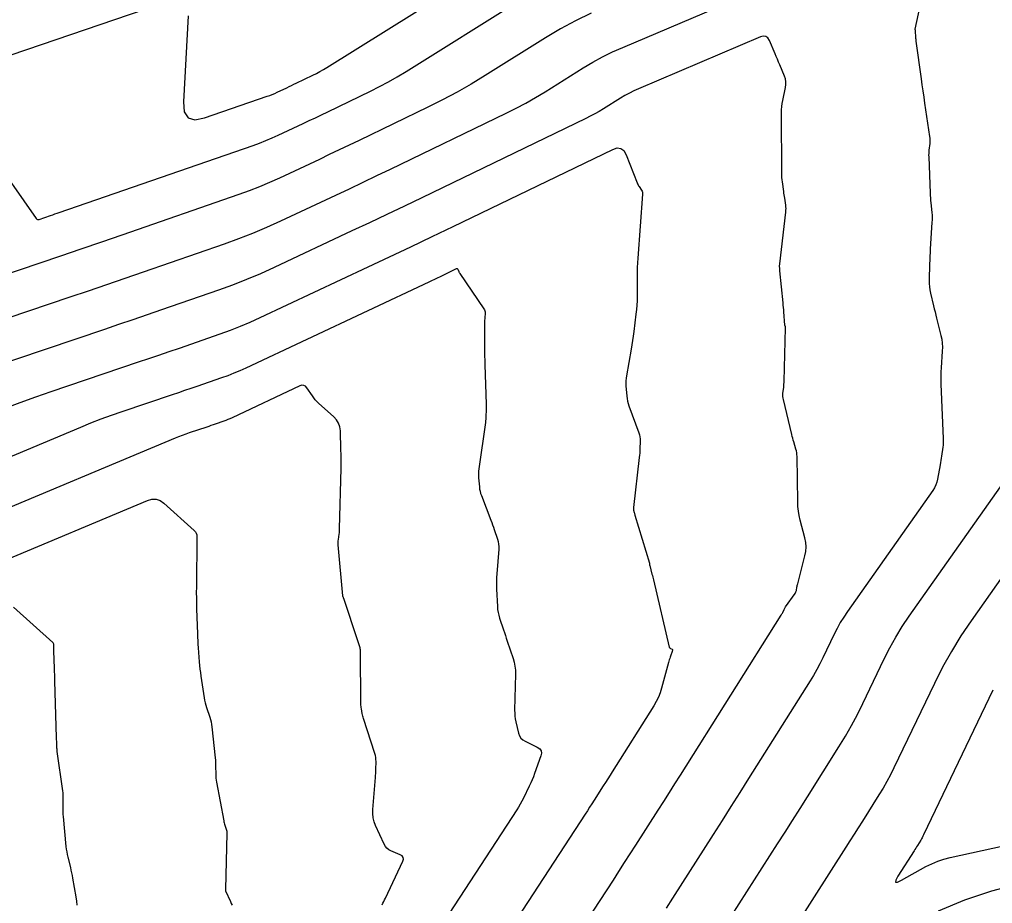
# Model space of a CAD drawing. Extents: x 1354696 to 1366163, y 660729 to 670380.
# Drawn here: x 1360397.3 to 1360451.9, y 664218.3 to 664267.9 of the extents above; entities that cross this region are included whole.
import ezdxf

# ---------------------------------------------------------------- set-up
doc = ezdxf.new("R2010")
doc.units = 0
doc.layers.add('R_Contours', color=7, linetype='Continuous')

msp = doc.modelspace()

# ---------------------------------------------------------------- linework, layer by layer
at = {"layer": 'R_Contours'}
for points in [[(1360388.496, 664248.402), (1360400.165, 664252.335), (1360401.194, 664252.683), (1360402.221, 664253.033), (1360403.248, 664253.385), (1360404.275, 664253.739), (1360408.822, 664255.313), (1360409.622, 664255.602), (1360410.414, 664255.912), (1360411.197, 664256.242), (1360411.971, 664256.594), (1360415.052, 664258.041), (1360415.821, 664258.404), (1360416.59, 664258.769), (1360417.358, 664259.136), (1360418.125, 664259.505), (1360424.608, 664262.635), (1360425.169, 664262.915), (1360425.722, 664263.211), (1360426.266, 664263.521), (1360426.803, 664263.846), (1360428.932, 664265.176), (1360429.47, 664265.497), (1360430.02, 664265.797), (1360430.58, 664266.076), (1360431.152, 664266.333), (1360442.911, 664271.339)], [(1360406.771, 664268.11), (1360406.51, 664263.275), (1360406.558, 664262.717), (1360406.772, 664262.382), (1360407.154, 664262.268), (1360407.703, 664262.376), (1360411.216, 664263.592), (1360411.356, 664263.642), (1360411.494, 664263.697), (1360411.631, 664263.754), (1360411.767, 664263.816), (1360412.306, 664264.069), (1360412.44, 664264.133), (1360412.575, 664264.197), (1360412.709, 664264.261), (1360412.843, 664264.325), (1360413.775, 664264.775), (1360413.974, 664264.875), (1360414.17, 664264.979), (1360414.362, 664265.089), (1360414.552, 664265.204), (1360424.544, 664271.444)], [(1360448.066, 664269.78), (1360447.533, 664267.349), (1360447.533, 664267.345), (1360447.533, 664267.341), (1360447.534, 664267.336), (1360447.536, 664267.332), (1360447.545, 664267.316), (1360447.546, 664267.312), (1360447.548, 664267.308), (1360447.549, 664267.304), (1360447.549, 664267.299), (1360447.55, 664267.264), (1360447.55, 664267.249), (1360447.551, 664267.235), (1360447.577, 664266.911), (1360447.582, 664266.855), (1360447.588, 664266.798), (1360447.594, 664266.742), (1360447.601, 664266.686), (1360447.89, 664264.576), (1360447.937, 664264.232), (1360447.986, 664263.888), (1360448.036, 664263.544), (1360448.087, 664263.201), (1360448.367, 664261.328), (1360448.378, 664261.234), (1360448.383, 664261.139), (1360448.381, 664261.044), (1360448.373, 664260.949), (1360448.328, 664260.57), (1360448.319, 664260.475), (1360448.314, 664260.38), (1360448.312, 664260.285), (1360448.314, 664260.189), (1360448.395, 664258.161), (1360448.402, 664258.023), (1360448.41, 664257.886), (1360448.421, 664257.748), (1360448.434, 664257.611), (1360448.489, 664257.063), (1360448.5, 664256.926), (1360448.505, 664256.788), (1360448.505, 664256.651), (1360448.499, 664256.514), (1360448.406, 664255.039), (1360448.394, 664254.826), (1360448.384, 664254.612), (1360448.375, 664254.398), (1360448.368, 664254.185), (1360448.343, 664253.265), (1360448.343, 664253.084), (1360448.356, 664252.905), (1360448.38, 664252.726), (1360448.417, 664252.549), (1360448.584, 664251.842), (1360448.627, 664251.665), (1360448.669, 664251.489), (1360448.713, 664251.313), (1360448.757, 664251.136), (1360449, 664250.174), (1360449.047, 664249.955), (1360449.075, 664249.733), (1360449.085, 664249.51), (1360449.077, 664249.286), (1360449.008, 664248.354), (1360448.995, 664248.124), (1360448.988, 664247.893), (1360448.988, 664247.663), (1360448.994, 664247.432), (1360449.127, 664244.393), (1360449.13, 664244.268), (1360449.127, 664244.145), (1360449.118, 664244.021), (1360449.103, 664243.898), (1360449.032, 664243.405), (1360449.014, 664243.282), (1360448.995, 664243.159), (1360448.975, 664243.036), (1360448.955, 664242.914), (1360448.817, 664242.117), (1360448.778, 664241.947), (1360448.721, 664241.784), (1360448.646, 664241.629), (1360448.554, 664241.481), (1360443.755, 664234.68), (1360443.549, 664234.375), (1360443.356, 664234.062), (1360443.177, 664233.741), (1360443.011, 664233.412), (1360442.373, 664232.081), (1360442.209, 664231.751), (1360442.036, 664231.426), (1360441.853, 664231.106), (1360441.661, 664230.792), (1360438.214, 664225.318), (1360437.719, 664224.533), (1360437.222, 664223.749), (1360436.724, 664222.965), (1360436.225, 664222.182), (1360433.938, 664218.601), (1360433.582, 664218.044)], [(1360395.186, 664265.35), (1360406.012, 664269.048)], [(1360395.605, 664260.512), (1360398.26, 664256.737), (1360398.292, 664256.703), (1360398.328, 664256.683), (1360398.369, 664256.677), (1360398.415, 664256.686), (1360399.059, 664256.903), (1360399.183, 664256.945), (1360399.306, 664256.987), (1360399.429, 664257.029), (1360399.552, 664257.072), (1360410.418, 664260.832), (1360410.778, 664260.962), (1360411.134, 664261.102), (1360411.486, 664261.25), (1360411.835, 664261.408), (1360413.221, 664262.06), (1360413.567, 664262.223), (1360413.913, 664262.387), (1360414.259, 664262.553), (1360414.604, 664262.719), (1360417.001, 664263.876), (1360417.512, 664264.131), (1360418.015, 664264.4), (1360418.51, 664264.682), (1360418.999, 664264.978), (1360425.347, 664268.943)], [(1360429.381, 664268.259), (1360428.513, 664267.828), (1360427.663, 664267.364), (1360426.83, 664266.866), (1360423.445, 664264.752), (1360422.659, 664264.275), (1360421.86, 664263.82), (1360421.049, 664263.388), (1360420.226, 664262.976), (1360416.364, 664261.112), (1360415.808, 664260.844), (1360415.252, 664260.578), (1360414.694, 664260.314), (1360414.136, 664260.051), (1360411.903, 664259.001), (1360411.341, 664258.746), (1360410.774, 664258.507), (1360410.2, 664258.282), (1360409.62, 664258.073), (1360403.056, 664255.801), (1360401.91, 664255.405), (1360400.763, 664255.012), (1360399.615, 664254.622), (1360398.467, 664254.233), (1360392.474, 664252.213)], [(1360428.004, 664215.596), (1360430.626, 664219.621), (1360430.943, 664220.11), (1360431.26, 664220.599), (1360431.575, 664221.089), (1360431.889, 664221.579), (1360433.143, 664223.543), (1360433.456, 664224.034), (1360433.768, 664224.526), (1360434.08, 664225.018), (1360434.391, 664225.51), (1360440.041, 664234.482), (1360440.064, 664234.519), (1360440.085, 664234.557), (1360440.106, 664234.595), (1360440.125, 664234.634), (1360440.2, 664234.791), (1360440.22, 664234.83), (1360440.241, 664234.868), (1360440.263, 664234.905), (1360440.288, 664234.941), (1360440.823, 664235.699), (1360440.848, 664235.739), (1360440.868, 664235.781), (1360440.883, 664235.824), (1360440.894, 664235.87), (1360440.926, 664236.056), (1360440.935, 664236.103), (1360440.944, 664236.149), (1360440.954, 664236.195), (1360440.966, 664236.241), (1360441.373, 664237.812), (1360441.422, 664238.062), (1360441.438, 664238.313), (1360441.421, 664238.564), (1360441.371, 664238.814), (1360441.108, 664239.816), (1360441.05, 664240.068), (1360441.007, 664240.321), (1360440.98, 664240.577), (1360440.968, 664240.835), (1360440.932, 664243.386), (1360440.927, 664243.491), (1360440.914, 664243.595), (1360440.895, 664243.698), (1360440.868, 664243.8), (1360440.745, 664244.204), (1360440.715, 664244.306), (1360440.686, 664244.407), (1360440.659, 664244.509), (1360440.634, 664244.612), (1360440.162, 664246.572), (1360440.145, 664246.658), (1360440.136, 664246.744), (1360440.134, 664246.83), (1360440.141, 664246.917), (1360440.181, 664247.266), (1360440.191, 664247.353), (1360440.198, 664247.44), (1360440.203, 664247.527), (1360440.207, 664247.615), (1360440.29, 664250.596), (1360440.29, 664250.61), (1360440.288, 664250.624), (1360440.285, 664250.637), (1360440.281, 664250.65), (1360440.261, 664250.703), (1360440.257, 664250.717), (1360440.254, 664250.73), (1360440.251, 664250.744), (1360440.249, 664250.758), (1360440.193, 664251.49), (1360440.183, 664251.617), (1360440.173, 664251.744), (1360440.161, 664251.87), (1360440.149, 664251.997), (1360439.969, 664253.79), (1360439.966, 664253.823), (1360439.963, 664253.856), (1360439.961, 664253.889), (1360439.96, 664253.922), (1360439.954, 664254.054), (1360439.954, 664254.087), (1360439.954, 664254.12), (1360439.956, 664254.153), (1360439.959, 664254.186), (1360440.301, 664257.097), (1360440.309, 664257.194), (1360440.311, 664257.291), (1360440.306, 664257.387), (1360440.295, 664257.484), (1360440.238, 664257.869), (1360440.223, 664257.965), (1360440.209, 664258.062), (1360440.196, 664258.158), (1360440.182, 664258.255), (1360440.109, 664258.79), (1360440.095, 664258.911), (1360440.084, 664259.033), (1360440.077, 664259.155), (1360440.074, 664259.277), (1360440.052, 664262.651), (1360440.055, 664262.83), (1360440.069, 664263.007), (1360440.093, 664263.184), (1360440.126, 664263.36), (1360440.284, 664264.081), (1360440.307, 664264.245), (1360440.305, 664264.407), (1360440.278, 664264.567), (1360440.225, 664264.724), (1360439.963, 664265.349), (1360439.898, 664265.506), (1360439.832, 664265.662), (1360439.765, 664265.818), (1360439.699, 664265.973), (1360439.378, 664266.717), (1360439.29, 664266.862), (1360439.176, 664266.944), (1360439.038, 664266.963), (1360438.874, 664266.919), (1360432.038, 664264.008), (1360431.779, 664263.893), (1360431.526, 664263.767), (1360431.278, 664263.631), (1360431.035, 664263.486), (1360430.073, 664262.885), (1360429.831, 664262.739), (1360429.585, 664262.598), (1360429.335, 664262.465), (1360429.082, 664262.339), (1360419.885, 664257.898), (1360418.907, 664257.428), (1360417.929, 664256.96), (1360416.948, 664256.495), (1360415.967, 664256.032), (1360411.606, 664253.983), (1360410.836, 664253.633), (1360410.058, 664253.305), (1360409.272, 664252.997), (1360408.477, 664252.71), (1360405.28, 664251.604), (1360404.48, 664251.328), (1360403.68, 664251.054), (1360402.88, 664250.781), (1360402.078, 664250.51), (1360393.795, 664247.718)], [(1360396.506, 664246.084), (1360397.363, 664246.416), (1360398.226, 664246.733), (1360399.094, 664247.034), (1360403.991, 664248.685), (1360404.565, 664248.879), (1360405.139, 664249.074), (1360405.712, 664249.27), (1360406.285, 664249.468), (1360408.575, 664250.26), (1360409.144, 664250.466), (1360409.708, 664250.686), (1360410.265, 664250.922), (1360410.816, 664251.172), (1360416.882, 664254.023), (1360418.075, 664254.585), (1360419.267, 664255.151), (1360420.457, 664255.72), (1360421.646, 664256.292), (1360430.591, 664260.61), (1360430.843, 664260.69), (1360431.054, 664260.666), (1360431.224, 664260.54), (1360431.353, 664260.309), (1360431.964, 664258.73), (1360431.987, 664258.675), (1360432.014, 664258.622), (1360432.043, 664258.57), (1360432.075, 664258.52), (1360432.21, 664258.322), (1360432.239, 664258.271), (1360432.259, 664258.218), (1360432.269, 664258.162), (1360432.269, 664258.104), (1360431.998, 664254.517), (1360431.981, 664254.253), (1360431.968, 664253.988), (1360431.961, 664253.723), (1360431.958, 664253.458), (1360431.959, 664252.365), (1360431.955, 664252.117), (1360431.943, 664251.869), (1360431.923, 664251.621), (1360431.895, 664251.374), (1360431.768, 664250.387), (1360431.735, 664250.141), (1360431.699, 664249.895), (1360431.661, 664249.649), (1360431.62, 664249.404), (1360431.362, 664247.912), (1360431.342, 664247.77), (1360431.331, 664247.628), (1360431.329, 664247.486), (1360431.335, 664247.343), (1360431.379, 664246.771), (1360431.395, 664246.629), (1360431.42, 664246.489), (1360431.455, 664246.352), (1360431.5, 664246.216), (1360432.056, 664244.713), (1360432.091, 664244.603), (1360432.115, 664244.491), (1360432.128, 664244.378), (1360432.13, 664244.262), (1360432.117, 664243.797), (1360432.113, 664243.681), (1360432.106, 664243.565), (1360432.096, 664243.449), (1360432.084, 664243.334), (1360431.756, 664240.522), (1360431.753, 664240.486), (1360431.754, 664240.449), (1360431.758, 664240.414), (1360431.765, 664240.378), (1360431.799, 664240.236), (1360431.808, 664240.2), (1360431.817, 664240.165), (1360431.827, 664240.13), (1360431.837, 664240.094), (1360432.653, 664237.406), (1360432.656, 664237.394), (1360432.658, 664237.382), (1360432.66, 664237.369), (1360432.66, 664237.357), (1360432.661, 664237.308), (1360432.662, 664237.295), (1360432.663, 664237.283), (1360432.665, 664237.271), (1360432.668, 664237.259), (1360432.792, 664236.786), (1360432.814, 664236.703), (1360432.835, 664236.62), (1360432.855, 664236.537), (1360432.875, 664236.454), (1360433.766, 664232.687), (1360433.774, 664232.663), (1360433.787, 664232.643), (1360433.804, 664232.626), (1360433.826, 664232.613), (1360433.921, 664232.568), (1360433.94, 664232.555), (1360433.952, 664232.539), (1360433.955, 664232.519), (1360433.95, 664232.496), (1360433.812, 664232.116), (1360433.787, 664232.044), (1360433.764, 664231.972), (1360433.741, 664231.899), (1360433.721, 664231.826), (1360433.332, 664230.392), (1360433.251, 664230.133), (1360433.152, 664229.881), (1360433.034, 664229.638), (1360432.898, 664229.403), (1360430.567, 664225.702), (1360430.441, 664225.502), (1360430.315, 664225.302), (1360430.188, 664225.103), (1360430.061, 664224.903), (1360429.552, 664224.106), (1360429.424, 664223.907), (1360429.296, 664223.708), (1360429.168, 664223.51), (1360429.039, 664223.312), (1360424.38, 664216.158)], [(1360394.094, 664242.244), (1360400.749, 664245.028), (1360401.324, 664245.263), (1360401.902, 664245.487), (1360402.484, 664245.7), (1360403.07, 664245.904), (1360405.905, 664246.859), (1360406.251, 664246.976), (1360406.598, 664247.094), (1360406.944, 664247.213), (1360407.29, 664247.332), (1360408.673, 664247.811), (1360409.017, 664247.935), (1360409.357, 664248.068), (1360409.694, 664248.21), (1360410.027, 664248.361), (1360420.289, 664253.184), (1360420.449, 664253.259), (1360420.609, 664253.335), (1360420.768, 664253.411), (1360420.927, 664253.488), (1360421.822, 664253.92), (1360421.849, 664253.929), (1360421.872, 664253.926), (1360421.89, 664253.913), (1360421.904, 664253.888), (1360421.951, 664253.767), (1360421.963, 664253.737), (1360421.977, 664253.708), (1360421.993, 664253.68), (1360422.011, 664253.653), (1360423.37, 664251.667), (1360423.402, 664251.612), (1360423.423, 664251.553), (1360423.434, 664251.492), (1360423.434, 664251.428), (1360423.414, 664251.166), (1360423.41, 664251.1), (1360423.407, 664251.035), (1360423.405, 664250.969), (1360423.404, 664250.903), (1360423.405, 664249.529), (1360423.406, 664249.278), (1360423.409, 664249.027), (1360423.414, 664248.776), (1360423.42, 664248.525), (1360423.488, 664246.324), (1360423.49, 664246.238), (1360423.49, 664246.153), (1360423.49, 664246.067), (1360423.489, 664245.981), (1360423.481, 664245.638), (1360423.478, 664245.553), (1360423.472, 664245.467), (1360423.463, 664245.382), (1360423.453, 664245.297), (1360423.079, 664242.682), (1360423.065, 664242.556), (1360423.058, 664242.431), (1360423.058, 664242.305), (1360423.066, 664242.179), (1360423.111, 664241.676), (1360423.127, 664241.551), (1360423.151, 664241.428), (1360423.184, 664241.307), (1360423.225, 664241.188), (1360423.756, 664239.818), (1360423.806, 664239.685), (1360423.855, 664239.552), (1360423.903, 664239.418), (1360423.948, 664239.283), (1360424.128, 664238.744), (1360424.166, 664238.608), (1360424.19, 664238.471), (1360424.2, 664238.332), (1360424.196, 664238.191), (1360424.089, 664236.805), (1360424.076, 664236.588), (1360424.069, 664236.371), (1360424.069, 664236.154), (1360424.076, 664235.936), (1360424.12, 664234.97), (1360424.134, 664234.802), (1360424.159, 664234.636), (1360424.196, 664234.472), (1360424.244, 664234.31), (1360424.46, 664233.667), (1360424.515, 664233.507), (1360424.569, 664233.346), (1360424.623, 664233.185), (1360424.677, 664233.024), (1360425.003, 664232.057), (1360425.066, 664231.841), (1360425.109, 664231.621), (1360425.133, 664231.399), (1360425.138, 664231.174), (1360425.091, 664229.148), (1360425.092, 664228.985), (1360425.104, 664228.822), (1360425.126, 664228.661), (1360425.159, 664228.501), (1360425.309, 664227.864), (1360425.361, 664227.716), (1360425.44, 664227.59), (1360425.546, 664227.486), (1360425.681, 664227.405), (1360426.362, 664227.08), (1360426.497, 664226.991), (1360426.576, 664226.879), (1360426.599, 664226.744), (1360426.566, 664226.586), (1360426.206, 664225.593), (1360426.14, 664225.416), (1360426.068, 664225.24), (1360425.992, 664225.067), (1360425.911, 664224.895), (1360425.579, 664224.213), (1360425.493, 664224.043), (1360425.403, 664223.877), (1360425.307, 664223.714), (1360425.206, 664223.553), (1360420.546, 664216.398)], [(1360417.66, 664218.238), (1360417.706, 664218.332), (1360417.751, 664218.426), (1360417.796, 664218.52), (1360417.841, 664218.615), (1360418.817, 664220.675), (1360418.854, 664220.794), (1360418.843, 664220.895), (1360418.784, 664220.977), (1360418.677, 664221.041), (1360418.155, 664221.26), (1360418.033, 664221.324), (1360417.929, 664221.407), (1360417.843, 664221.508), (1360417.775, 664221.627), (1360417.295, 664222.673), (1360417.211, 664222.893), (1360417.156, 664223.118), (1360417.131, 664223.348), (1360417.135, 664223.583), (1360417.281, 664225.368), (1360417.289, 664225.481), (1360417.296, 664225.594), (1360417.301, 664225.707), (1360417.305, 664225.821), (1360417.315, 664226.275), (1360417.313, 664226.387), (1360417.302, 664226.499), (1360417.281, 664226.609), (1360417.251, 664226.718), (1360416.612, 664228.689), (1360416.592, 664228.755), (1360416.574, 664228.821), (1360416.558, 664228.888), (1360416.544, 664228.956), (1360416.493, 664229.227), (1360416.481, 664229.295), (1360416.473, 664229.363), (1360416.468, 664229.431), (1360416.466, 664229.5), (1360416.444, 664232.484), (1360416.444, 664232.498), (1360416.443, 664232.513), (1360416.442, 664232.527), (1360416.441, 664232.542), (1360416.435, 664232.599), (1360416.433, 664232.614), (1360416.43, 664232.628), (1360416.426, 664232.642), (1360416.422, 664232.656), (1360416.072, 664233.707), (1360415.956, 664234.055), (1360415.84, 664234.402), (1360415.501, 664235.421), (1360415.497, 664235.433), (1360415.493, 664235.445), (1360415.489, 664235.457), (1360415.484, 664235.469), (1360415.466, 664235.515), (1360415.462, 664235.527), (1360415.459, 664235.539), (1360415.456, 664235.551), (1360415.455, 664235.564), (1360415.198, 664238.418), (1360415.193, 664238.494), (1360415.193, 664238.57), (1360415.197, 664238.646), (1360415.206, 664238.722), (1360415.249, 664239.025), (1360415.259, 664239.101), (1360415.266, 664239.177), (1360415.271, 664239.253), (1360415.274, 664239.329), (1360415.353, 664242.73), (1360415.358, 664242.986), (1360415.358, 664243.243), (1360415.356, 664243.499), (1360415.35, 664243.756), (1360415.317, 664244.823), (1360415.289, 664245.049), (1360415.218, 664245.256), (1360415.106, 664245.443), (1360414.951, 664245.611), (1360414.098, 664246.376), (1360414, 664246.47), (1360413.909, 664246.568), (1360413.823, 664246.672), (1360413.744, 664246.782), (1360413.439, 664247.23), (1360413.357, 664247.321), (1360413.263, 664247.369), (1360413.158, 664247.375), (1360413.041, 664247.339), (1360409.237, 664245.551), (1360409.122, 664245.499), (1360409.006, 664245.45), (1360408.889, 664245.404), (1360408.771, 664245.361), (1360408.294, 664245.196), (1360408.175, 664245.155), (1360408.056, 664245.115), (1360407.937, 664245.074), (1360407.818, 664245.034), (1360406.842, 664244.705), (1360406.64, 664244.635), (1360406.44, 664244.561), (1360406.241, 664244.484), (1360406.043, 664244.403), (1360395.05, 664239.804)], [(1360435.543, 664214.927), (1360439.836, 664221.648), (1360440.257, 664222.309), (1360440.678, 664222.971), (1360441.097, 664223.633), (1360441.515, 664224.296), (1360443.282, 664227.101), (1360443.643, 664227.694), (1360443.987, 664228.296), (1360444.313, 664228.907), (1360444.622, 664229.529), (1360445.821, 664232.033), (1360446.134, 664232.652), (1360446.471, 664233.256), (1360446.834, 664233.846), (1360447.221, 664234.42), (1360452.569, 664241.999)], [(1360396.005, 664237.365), (1360404.498, 664240.918), (1360404.748, 664240.988), (1360404.985, 664240.985), (1360405.209, 664240.91), (1360405.421, 664240.762), (1360407.121, 664239.236), (1360407.188, 664239.162), (1360407.236, 664239.08), (1360407.264, 664238.989), (1360407.273, 664238.89), (1360407.237, 664236.044), (1360407.235, 664235.744), (1360407.237, 664235.444), (1360407.242, 664235.144), (1360407.25, 664234.844), (1360407.297, 664233.442), (1360407.305, 664233.243), (1360407.315, 664233.045), (1360407.327, 664232.846), (1360407.341, 664232.648), (1360407.403, 664231.855), (1360407.42, 664231.657), (1360407.441, 664231.46), (1360407.465, 664231.262), (1360407.493, 664231.066), (1360407.676, 664229.85), (1360407.7, 664229.71), (1360407.73, 664229.572), (1360407.766, 664229.436), (1360407.808, 664229.301), (1360407.987, 664228.763), (1360408.028, 664228.627), (1360408.062, 664228.49), (1360408.088, 664228.352), (1360408.107, 664228.212), (1360408.293, 664226.469), (1360408.304, 664226.355), (1360408.312, 664226.242), (1360408.317, 664226.129), (1360408.319, 664226.015), (1360408.323, 664225.56), (1360408.326, 664225.447), (1360408.334, 664225.334), (1360408.348, 664225.222), (1360408.366, 664225.11), (1360408.775, 664222.943), (1360408.787, 664222.884), (1360408.801, 664222.824), (1360408.817, 664222.766), (1360408.835, 664222.707), (1360408.91, 664222.475), (1360408.927, 664222.417), (1360408.938, 664222.357), (1360408.944, 664222.298), (1360408.945, 664222.237), (1360408.872, 664219.105), (1360408.871, 664219.091), (1360408.87, 664219.077), (1360408.868, 664219.049), (1360408.868, 664219.043), (1360408.869, 664219.036), (1360408.87, 664219.029), (1360408.873, 664219.023), (1360409.151, 664218.416), (1360409.198, 664218.313), (1360409.245, 664218.209)], [(1360453.891, 664238.698), (1360450.688, 664234.16), (1360450.119, 664233.316), (1360449.586, 664232.45), (1360449.091, 664231.563), (1360448.632, 664230.654), (1360446.365, 664225.921), (1360446.171, 664225.532), (1360445.967, 664225.149), (1360445.752, 664224.772), (1360445.525, 664224.401), (1360444.598, 664222.928), (1360444.366, 664222.56), (1360444.133, 664222.193), (1360443.9, 664221.826), (1360443.666, 664221.459), (1360439.024, 664214.191)], [(1360400.545, 664218.219), (1360400.532, 664218.445), (1360400.501, 664218.672), (1360400.314, 664219.73), (1360400.287, 664219.879), (1360400.257, 664220.027), (1360400.225, 664220.175), (1360400.19, 664220.322), (1360400.046, 664220.909), (1360400.013, 664221.056), (1360399.984, 664221.204), (1360399.962, 664221.353), (1360399.944, 664221.503), (1360399.778, 664223.186), (1360399.768, 664223.306), (1360399.762, 664223.426), (1360399.759, 664223.546), (1360399.76, 664223.666), (1360399.772, 664224.148), (1360399.773, 664224.268), (1360399.769, 664224.388), (1360399.759, 664224.508), (1360399.745, 664224.627), (1360399.438, 664226.825), (1360399.429, 664226.891), (1360399.423, 664226.956), (1360399.418, 664227.022), (1360399.415, 664227.088), (1360399.406, 664227.352), (1360399.404, 664227.418), (1360399.401, 664227.484), (1360399.399, 664227.551), (1360399.397, 664227.617), (1360399.302, 664230.788), (1360399.297, 664230.965), (1360399.291, 664231.142), (1360399.285, 664231.32), (1360399.28, 664231.497), (1360399.247, 664232.476), (1360399.245, 664232.518), (1360399.245, 664232.561), (1360399.245, 664232.603), (1360399.245, 664232.645), (1360399.247, 664232.815), (1360399.243, 664232.855), (1360399.232, 664232.892), (1360399.212, 664232.926), (1360399.185, 664232.956), (1360396.983, 664234.933)], [(1360451.918, 664230.269), (1360448.031, 664222.152), (1360447.992, 664222.075), (1360447.952, 664221.999), (1360447.909, 664221.925), (1360447.865, 664221.851), (1360447.681, 664221.56), (1360447.635, 664221.487), (1360447.589, 664221.415), (1360447.543, 664221.342), (1360447.497, 664221.27), (1360446.578, 664219.832), (1360446.465, 664219.62), (1360446.462, 664219.512), (1360446.57, 664219.509), (1360446.788, 664219.609), (1360448.161, 664220.374), (1360448.485, 664220.54), (1360448.819, 664220.681), (1360449.163, 664220.796), (1360449.516, 664220.887), (1360461.823, 664223.583)], [(1360448.86, 664217.888), (1360450.341, 664218.512), (1360451.864, 664219.025), (1360453.429, 664219.428)]]:
    msp.add_lwpolyline(points, dxfattribs=at)

doc.saveas('drawing.dxf')
